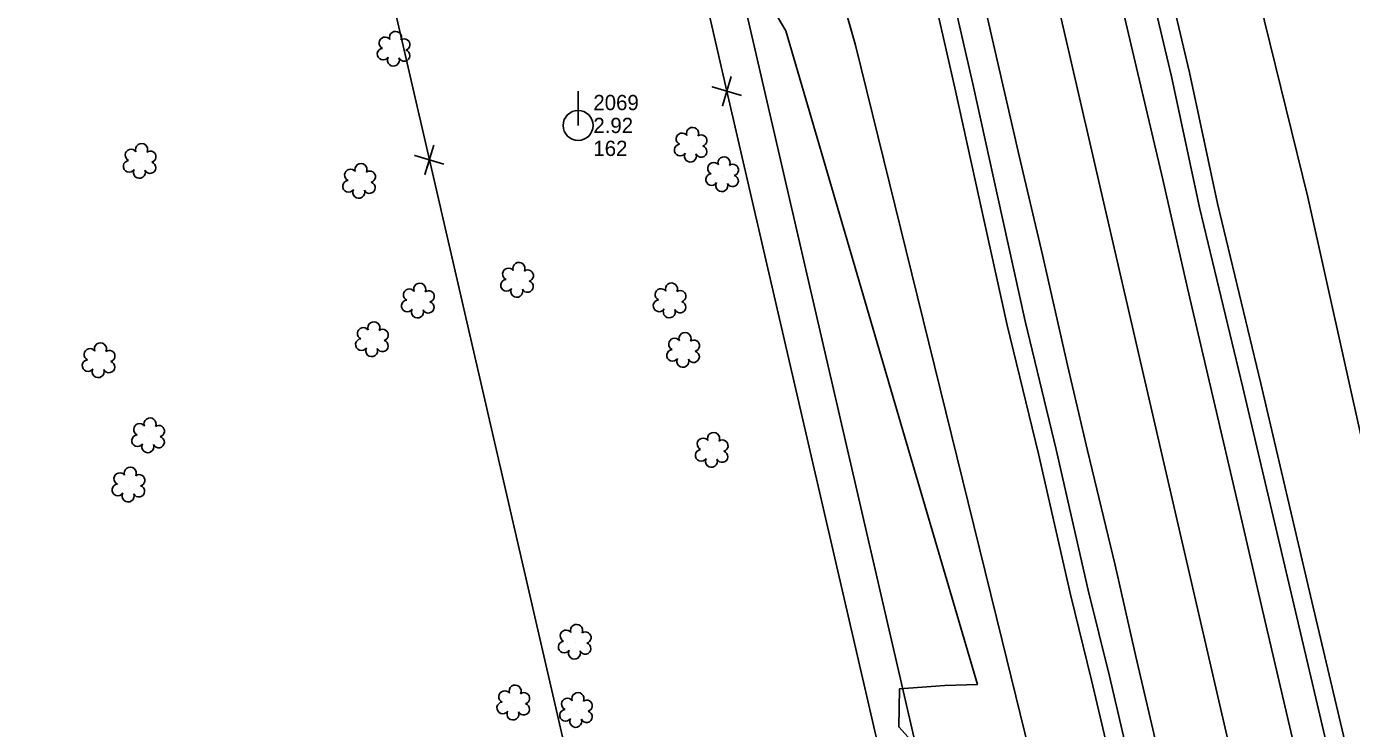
# Model space of a CAD drawing. Extents: x 3040896 to 3051146, y 687568 to 732976.
# Drawn here: x 3046539.5 to 3046756.5, y 709367.3 to 709482.3 of the extents above; entities that cross this region are included whole.
import ezdxf

# ---------------------------------------------------------------- set-up
doc = ezdxf.new("R2010")
doc.units = 0
for name, color, linetype in [('Exist Horizontal Alignment', 7, 'Continuous'), ('Exist Property Corner CELL', 7, 'Continuous'), ('Exist Right of Way Easement Line', 7, 'Continuous'), ('Exist Right of Way Line', 7, 'Continuous'), ('Exist Roads EOP', 7, 'Continuous'), ('Exist Roads EOT', 7, 'Continuous'), ('Exist Utilities Power Pole CELL', 7, 'Continuous'), ('Exist Utilities Power Pole Cogo Comment', 7, 'Continuous'), ('Exist Utilities Power Pole Cogo Elevation', 7, 'Continuous'), ('Exist Utilities Power Pole Cogo Number', 7, 'Continuous'), ('Exist Utilities Telephone UG Cable', 7, 'Continuous'), ('Exist Utilities Telephone UG FO', 7, 'Continuous'), ('Exist Vegetation Hedge Row', 7, 'Continuous'), ('Exist Vegetation Shrub CELL', 7, 'Continuous')]:
    doc.layers.add(name, color=color, linetype=linetype)

# ---------------------------------------------------------------- blocks, each defined once
blk = doc.blocks.new('EXIST UTILITIES POWER POLE')
at = {"layer": 'Exist Utilities Power Pole CELL'}
for q in [(0, 0.1125), (0, 0)]:
    blk.add_line((0, 0), q, dxfattribs=at)
blk.add_circle((0, 0), 0.049, dxfattribs=at)

msp = doc.modelspace()

# ---------------------------------------------------------------- linework, layer by layer
at = {"layer": 'Exist Horizontal Alignment'}
msp.add_line((3046766.27, 709235.61), (3045901.56, 712973.77), dxfattribs=at)
at = {"layer": 'Exist Property Corner CELL'}
for p, q in [((3046654.17, 709471.68), (3046654.17, 709471.68)), ((3046605.45, 709460.43), (3046605.45, 709460.43))]:
    msp.add_line(p, q, dxfattribs=at)
for points in [[(3046656.56, 709470.96), (3046651.77, 709472.4), (3046654.17, 709471.68), (3046653.45, 709469.29), (3046654.89, 709474.08)], [(3046607.85, 709459.71), (3046603.06, 709461.15), (3046605.45, 709460.43), (3046604.73, 709458.03), (3046606.17, 709462.82)]]:
    msp.add_lwpolyline(points, dxfattribs=at)
at = {"layer": 'Exist Right of Way Easement Line'}
for points in [[(3047311.08, 706704.36), (3047238.47, 707011.6), (3047165.1, 707317.98), (3047091.74, 707623), (3047017.1, 707928.7), (3046944.37, 708234.99), (3046873.34, 708542.46), (3046800.68, 708848.44), (3046725.3, 709163.99), (3046654.17, 709471.68), (3046584.31, 709774.26), (3046514.1, 710076.47), (3046443.92, 710377.63), (3046373.52, 710680.16), (3046303.59, 710980.75), (3046233.77, 711284.19), (3046162.88, 711585.07), (3046091.66, 711887.82), (3046022.74, 712188.37), (3045953.13, 712491.09)], [(3047262.41, 706692.92), (3047189.83, 707000.03), (3047116.48, 707306.32), (3047043.15, 707611.22), (3046968.48, 707916.99), (3046895.68, 708223.59), (3046824.66, 708531.06), (3046752.04, 708836.86), (3046676.62, 709152.56), (3046605.45, 709460.43), (3046535.6, 709762.97), (3046465.4, 710065.14), (3046395.22, 710366.28), (3046324.82, 710668.82), (3046254.87, 710969.48), (3046185.08, 711272.85), (3046114.21, 711573.61), (3046042.96, 711876.5), (3045974.01, 712177.18), (3045904.41, 712479.85)]]:
    msp.add_lwpolyline(points, dxfattribs=at)
at = {"layer": 'Exist Right of Way Line'}
msp.add_line((3046717.56, 709224.35), (3045852.84, 712962.5), dxfattribs=at)
at = {"layer": 'Exist Roads EOP'}
for points in [[(3046824.83, 709067.08), (3046819.68, 709087.03), (3046813.67, 709110.35), (3046807.88, 709133.5), (3046801.35, 709160.21), (3046794.43, 709187.36), (3046788.58, 709211.89), (3046782.18, 709238.96), (3046777.14, 709260.03), (3046770.06, 709290.54), (3046761.58, 709325.44), (3046755.07, 709353.5), (3046747.06, 709387.42), (3046738.69, 709423.14), (3046731.59, 709452.6), (3046727.01, 709474.09), (3046721.05, 709499.19), (3046715.25, 709523.57), (3046709.73, 709546.98), (3046705.04, 709567.28)], [(3046674.1, 709559.97), (3046676.99, 709548.6), (3046680.93, 709531.18), (3046684.98, 709512.83), (3046689.62, 709494.02), (3046694.44, 709472.87), (3046698.5, 709454.54), (3046703.01, 709434.03), (3046708.1, 709413.02), (3046713.35, 709389.98), (3046716.81, 709375.93), (3046721.21, 709357.21)]]:
    msp.add_lwpolyline(points, dxfattribs=at)
at = {"layer": 'Exist Roads EOT'}
for points in [[(3046749.31, 709354.97), (3046745.78, 709370.11), (3046741.91, 709386.69), (3046738.21, 709402.56), (3046734.13, 709420.03), (3046729.62, 709439.43), (3046725.56, 709457.21), (3046720.83, 709477.37), (3046718, 709489.46), (3046713.38, 709508.63), (3046709.14, 709526.83), (3046704.98, 709544.6), (3046701.35, 709560.14), (3046699.96, 709566.25)], [(3046678.86, 709561.15), (3046681.78, 709548.49), (3046684.96, 709534.74), (3046689.24, 709516.57), (3046692.95, 709500.94), (3046697.51, 709480.77), (3046702.02, 709461.07), (3046705.85, 709444.86), (3046709.95, 709426.81), (3046713.23, 709412.84), (3046717.76, 709394.07), (3046721.17, 709379.12), (3046726.29, 709357.18)]]:
    msp.add_lwpolyline(points, dxfattribs=at)
at = {"layer": 'Exist Utilities Telephone UG Cable'}
msp.add_lwpolyline([(3046718.29, 709356.53), (3046713.89, 709375.23), (3046710.44, 709389.29), (3046705.18, 709412.33), (3046700.08, 709433.35), (3046695.57, 709453.89), (3046691.51, 709472.21), (3046686.7, 709493.33), (3046682.06, 709512.15), (3046678, 709530.52), (3046674.07, 709547.9), (3046671.19, 709559.24)], dxfattribs=at)
at = {"layer": 'Exist Utilities Telephone UG FO'}
msp.add_lwpolyline([(3046827.73, 709067.83), (3046822.59, 709087.78), (3046816.57, 709111.09), (3046810.79, 709134.22), (3046804.26, 709160.94), (3046797.34, 709188.08), (3046791.5, 709212.58), (3046785.1, 709239.65), (3046780.06, 709260.72), (3046772.98, 709291.23), (3046764.5, 709326.13), (3046757.99, 709354.19), (3046749.98, 709388.11), (3046741.61, 709423.84), (3046734.51, 709453.26), (3046729.94, 709474.75), (3046723.97, 709499.89), (3046718.17, 709524.26), (3046712.65, 709547.66), (3046707.96, 709567.96)], dxfattribs=at)
at = {"layer": 'Exist Vegetation Hedge Row'}
for points in [[(3046823.92, 709143.3), (3046821.34, 709153.55), (3046796.9, 709248.84), (3046781.34, 709308.34), (3046764.44, 709386.42), (3046749.32, 709454.32), (3046742.22, 709483.15), (3046733.04, 709527.7), (3046728.25, 709547.16), (3046720.92, 709570.22)], [(3046686.93, 709362.56), (3046682.32, 709367.59), (3046682.42, 709373.82), (3046689.84, 709374.39), (3046695.21, 709374.56), (3046682.99, 709416.15), (3046663.85, 709481.54), (3046661, 709486.36), (3046655.56, 709489.22), (3046651.42, 709487.92), (3046646.07, 709487.24), (3046640.47, 709491.26), (3046642.66, 709495.23), (3046650.08, 709497.05), (3046648.62, 709504.25), (3046641.92, 709511.5), (3046637.68, 709519.7), (3046634.36, 709530.15), (3046637.36, 709538.02), (3046640.34, 709543.17), (3046644.02, 709553.76)], [(3046654.99, 709554.88), (3046663.25, 709521.36), (3046675.23, 709479.18), (3046699.25, 709381.77), (3046720.79, 709294.15), (3046749.07, 709179.33), (3046777.43, 709051.01)]]:
    msp.add_lwpolyline(points, dxfattribs=at)
at = {"layer": 'Exist Vegetation Shrub CELL'}
for p, q in [((3046599.68, 709478.43), (3046599.68, 709478.43)), ((3046648.32, 709462.72), (3046648.32, 709462.72)), ((3046558.09, 709460.07), (3046558.09, 709460.07)), ((3046594.02, 709456.8), (3046594.02, 709456.8)), ((3046653.48, 709457.9), (3046653.48, 709457.9)), ((3046619.9, 709440.61), (3046619.9, 709440.61)), ((3046603.65, 709437.21), (3046603.65, 709437.21)), ((3046644.87, 709437.24), (3046644.87, 709437.24)), ((3046596.13, 709430.89), (3046596.13, 709430.89)), ((3046647.09, 709429.13), (3046647.09, 709429.13)), ((3046551.36, 709427.44), (3046551.36, 709427.44)), ((3046559.48, 709415.15), (3046559.48, 709415.15)), ((3046651.76, 709412.77), (3046651.76, 709412.77)), ((3046556.26, 709407.1), (3046556.26, 709407.1)), ((3046629.33, 709381.36), (3046629.33, 709381.36)), ((3046619.27, 709371.42), (3046619.27, 709371.42)), ((3046629.55, 709370.19), (3046629.55, 709370.19))]:
    msp.add_line(p, q, dxfattribs=at)
for centre, radius, start, end in [((3046598.2, 709479.56), 0.968, 35.8908, 245.4216), ((3046599.91, 709480.47), 0.99, 334.8391, 200.4717), ((3046601.36, 709479.3), 0.929, 284.4567, 126.0861), ((3046597.88, 709477.73), 0.955, 95.1099, 327.9534), ((3046601.32, 709477.5), 0.937, 204.9913, 73.4601), ((3046599.56, 709476.75), 0.984, 151.2797, 21.387), ((3046646.84, 709463.85), 0.968, 35.8908, 245.4216), ((3046648.55, 709464.76), 0.99, 334.8391, 200.4717), ((3046558.32, 709462.11), 0.99, 334.8391, 200.4717), ((3046646.52, 709462.02), 0.955, 95.1099, 327.9534), ((3046649.96, 709461.79), 0.937, 204.9913, 73.4601), ((3046649.99, 709463.59), 0.929, 284.4567, 126.0861), ((3046556.61, 709461.2), 0.968, 35.8908, 245.4216), ((3046559.76, 709460.94), 0.929, 284.4567, 126.0861), ((3046648.19, 709461.04), 0.984, 151.2797, 21.387), ((3046653.71, 709459.94), 0.99, 334.8391, 200.4717), ((3046556.29, 709459.37), 0.955, 95.1099, 327.9534), ((3046557.96, 709458.39), 0.984, 151.2797, 21.387), ((3046559.73, 709459.14), 0.937, 204.9913, 73.4601), ((3046592.54, 709457.93), 0.968, 35.8908, 245.4216), ((3046594.25, 709458.84), 0.99, 334.8391, 200.4717), ((3046595.69, 709457.67), 0.929, 284.4567, 126.0861), ((3046652, 709459.03), 0.968, 35.8908, 245.4216), ((3046655.15, 709458.77), 0.929, 284.4567, 126.0861), ((3046592.22, 709456.1), 0.955, 95.1099, 327.9534), ((3046595.66, 709455.87), 0.937, 204.9913, 73.4601), ((3046651.68, 709457.2), 0.955, 95.1099, 327.9534), ((3046653.35, 709456.22), 0.984, 151.2797, 21.387), ((3046655.12, 709456.97), 0.937, 204.9913, 73.4601), ((3046593.89, 709455.12), 0.984, 151.2797, 21.387), ((3046620.13, 709442.65), 0.99, 334.8391, 200.4717), ((3046618.1, 709439.9), 0.955, 95.1099, 327.9534), ((3046618.42, 709441.73), 0.968, 35.8908, 245.4216), ((3046621.57, 709441.47), 0.929, 284.4567, 126.0861), ((3046602.17, 709438.34), 0.968, 35.8908, 245.4216), ((3046603.88, 709439.25), 0.99, 334.8391, 200.4717), ((3046605.32, 709438.08), 0.929, 284.4567, 126.0861), ((3046619.77, 709438.92), 0.984, 151.2797, 21.387), ((3046621.54, 709439.68), 0.937, 204.9913, 73.4601), ((3046643.39, 709438.37), 0.968, 35.8908, 245.4216), ((3046645.1, 709439.28), 0.99, 334.8391, 200.4717), ((3046646.54, 709438.11), 0.929, 284.4567, 126.0861), ((3046601.85, 709436.51), 0.955, 95.1099, 327.9534), ((3046605.29, 709436.28), 0.937, 204.9913, 73.4601), ((3046643.07, 709436.53), 0.955, 95.1099, 327.9534), ((3046646.51, 709436.31), 0.937, 204.9913, 73.4601), ((3046603.52, 709435.53), 0.984, 151.2797, 21.387), ((3046644.74, 709435.55), 0.984, 151.2797, 21.387), ((3046594.65, 709432.01), 0.968, 35.8908, 245.4216), ((3046596.36, 709432.93), 0.99, 334.8391, 200.4717), ((3046597.8, 709431.76), 0.929, 284.4567, 126.0861), ((3046647.32, 709431.17), 0.99, 334.8391, 200.4717), ((3046551.59, 709429.48), 0.99, 334.8391, 200.4717), ((3046594.33, 709430.18), 0.955, 95.1099, 327.9534), ((3046597.77, 709429.96), 0.937, 204.9913, 73.4601), ((3046645.61, 709430.26), 0.968, 35.8908, 245.4216), ((3046648.76, 709430), 0.929, 284.4567, 126.0861), ((3046549.88, 709428.57), 0.968, 35.8908, 245.4216), ((3046553.03, 709428.31), 0.929, 284.4567, 126.0861), ((3046596, 709429.2), 0.984, 151.2797, 21.387), ((3046645.29, 709428.43), 0.955, 95.1099, 327.9534), ((3046646.96, 709427.45), 0.984, 151.2797, 21.387), ((3046648.73, 709428.2), 0.937, 204.9913, 73.4601), ((3046549.56, 709426.74), 0.955, 95.1099, 327.9534), ((3046551.23, 709425.76), 0.984, 151.2797, 21.387), ((3046553, 709426.51), 0.937, 204.9913, 73.4601), ((3046558, 709416.28), 0.968, 35.8908, 245.4216), ((3046559.71, 709417.19), 0.99, 334.8391, 200.4717), ((3046561.15, 709416.02), 0.929, 284.4567, 126.0861), ((3046557.68, 709414.45), 0.955, 95.1099, 327.9534), ((3046561.12, 709414.22), 0.937, 204.9913, 73.4601), ((3046650.28, 709413.9), 0.968, 35.8908, 245.4216), ((3046651.99, 709414.81), 0.99, 334.8391, 200.4717), ((3046559.35, 709413.47), 0.984, 151.2797, 21.387), ((3046649.96, 709412.06), 0.955, 95.1099, 327.9534), ((3046653.4, 709411.84), 0.937, 204.9913, 73.4601), ((3046653.44, 709413.64), 0.929, 284.4567, 126.0861), ((3046651.64, 709411.08), 0.984, 151.2797, 21.387), ((3046554.77, 709408.23), 0.968, 35.8908, 245.4216), ((3046556.48, 709409.14), 0.99, 334.8391, 200.4717), ((3046557.93, 709407.97), 0.929, 284.4567, 126.0861), ((3046554.46, 709406.4), 0.955, 95.1099, 327.9534), ((3046557.89, 709406.17), 0.937, 204.9913, 73.4601), ((3046556.13, 709405.42), 0.984, 151.2797, 21.387), ((3046627.85, 709382.49), 0.968, 35.8908, 245.4216), ((3046629.56, 709383.4), 0.99, 334.8391, 200.4717), ((3046631.01, 709382.23), 0.929, 284.4567, 126.0861), ((3046627.53, 709380.66), 0.955, 95.1099, 327.9534), ((3046629.21, 709379.68), 0.984, 151.2797, 21.387), ((3046630.97, 709380.43), 0.937, 204.9913, 73.4601), ((3046619.5, 709373.46), 0.99, 334.8391, 200.4717), ((3046617.47, 709370.71), 0.955, 95.1099, 327.9534), ((3046617.79, 709372.54), 0.968, 35.8908, 245.4216), ((3046620.91, 709370.49), 0.937, 204.9913, 73.4601), ((3046620.94, 709372.29), 0.929, 284.4567, 126.0861), ((3046628.07, 709371.32), 0.968, 35.8908, 245.4216), ((3046629.78, 709372.23), 0.99, 334.8391, 200.4717), ((3046631.22, 709371.06), 0.929, 284.4567, 126.0861), ((3046619.14, 709369.73), 0.984, 151.2797, 21.387), ((3046627.75, 709369.49), 0.955, 95.1099, 327.9534), ((3046631.19, 709369.26), 0.937, 204.9913, 73.4601), ((3046629.42, 709368.51), 0.984, 151.2797, 21.387)]:
    msp.add_arc(centre, radius, start, end, dxfattribs=at)

# ---------------------------------------------------------------- block references
at = {"layer": 'Exist Utilities Power Pole CELL', "xscale": 50, "yscale": 50}
msp.add_blockref('EXIST UTILITIES POWER POLE', (3046629.81, 709466.06), dxfattribs=at)

# ---------------------------------------------------------------- texts
at = {"layer": 'Exist Utilities Power Pole Cogo Comment'}
msp.add_text('162', height=2.5, dxfattribs=at).set_placement((3046632.31, 709461.06))
at = {"layer": 'Exist Utilities Power Pole Cogo Elevation'}
msp.add_text('2.92', height=2.5, dxfattribs=at).set_placement((3046632.31, 709464.81))
at = {"layer": 'Exist Utilities Power Pole Cogo Number'}
msp.add_text('2069', height=2.5, dxfattribs=at).set_placement((3046632.31, 709468.56))

doc.saveas('drawing.dxf')
